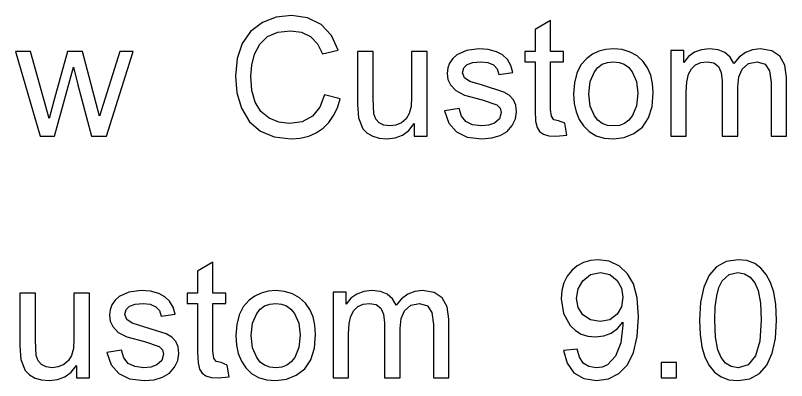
# Model space of a CAD drawing. Extents: x 1001568 to 1002149, y 1840825 to 1841423.
# Drawn here: x 1002018.426 to 1002020.553, y 1841259.018 to 1841260.025 of the extents above; entities that cross this region are included whole.
import ezdxf

# ---------------------------------------------------------------- set-up
doc = ezdxf.new("R2010")
doc.units = 0
doc.layers.add('SIGNS', color=7, linetype='Continuous')

msp = doc.modelspace()

# ---------------------------------------------------------------- linework, layer by layer
at = {"layer": 'SIGNS'}
for points in [[(1002019.2785, 1841259.8067), (1002019.2656, 1841259.7719), (1002019.2451, 1841259.7472), (1002019.2172, 1841259.7323), (1002019.1819, 1841259.7275), (1002019.1526, 1841259.7311), (1002019.1258, 1841259.7423), (1002019.1035, 1841259.7605), (1002019.0877, 1841259.7857), (1002019.0783, 1841259.8181), (1002019.0754, 1841259.8577), (1002019.0781, 1841259.8885), (1002019.0857, 1841259.9183), (1002019.1005, 1841259.9465), (1002019.1219, 1841259.9668), (1002019.1502, 1841259.9789), (1002019.1852, 1841259.9828), (1002019.2155, 1841259.9787), (1002019.2404, 1841259.9668), (1002019.2597, 1841259.947), (1002019.2735, 1841259.9194), (1002019.3165, 1841259.9295), (1002019.2979, 1841259.9704), (1002019.2694, 1841260.0006), (1002019.2321, 1841260.0191), (1002019.1873, 1841260.0253), (1002019.1458, 1841260.0204), (1002019.1079, 1841260.0054), (1002019.0749, 1841259.9806), (1002019.0516, 1841259.9476), (1002019.0375, 1841259.9067), (1002019.0328, 1841259.8576), (1002019.0371, 1841259.8116), (1002019.05, 1841259.7693), (1002019.0718, 1841259.7323), (1002019.102, 1841259.706), (1002019.1402, 1841259.6902), (1002019.1866, 1841259.6849), (1002019.2119, 1841259.6867), (1002019.235, 1841259.6922), (1002019.2558, 1841259.7014), (1002019.2746, 1841259.7145), (1002019.2905, 1841259.7302), (1002019.3038, 1841259.7491), (1002019.3142, 1841259.7708), (1002019.3222, 1841259.7956)], [(1002019.9414, 1841259.7279), (1002019.9244, 1841259.7345), (1002019.911, 1841259.7373), (1002019.9045, 1841259.7471), (1002019.9024, 1841259.7658), (1002019.9024, 1841259.8977), (1002019.9378, 1841259.8977), (1002019.9378, 1841259.926), (1002019.9024, 1841259.926), (1002019.9024, 1841260.0112), (1002019.8598, 1841259.9863), (1002019.8598, 1841259.926), (1002019.8314, 1841259.926), (1002019.8314, 1841259.8977), (1002019.8598, 1841259.8977), (1002019.8598, 1841259.7634), (1002019.861, 1841259.7339), (1002019.8648, 1841259.7166), (1002019.872, 1841259.7056), (1002019.8831, 1841259.6979), (1002019.8978, 1841259.6933), (1002019.9163, 1841259.692), (1002019.947, 1841259.6953)], [(1002018.4945, 1841259.692), (1002018.534, 1841259.692), (1002018.5868, 1841259.8822), (1002018.5983, 1841259.8341), (1002018.6356, 1841259.692), (1002018.6773, 1841259.692), (1002018.7513, 1841259.926), (1002018.7142, 1841259.926), (1002018.6578, 1841259.7476), (1002018.6108, 1841259.926), (1002018.5695, 1841259.926), (1002018.5318, 1841259.7902), (1002018.5195, 1841259.7413), (1002018.4678, 1841259.926), (1002018.4262, 1841259.926)], [(1002019.526, 1841259.692), (1002019.5615, 1841259.692), (1002019.5615, 1841259.926), (1002019.5189, 1841259.926), (1002019.5189, 1841259.8004), (1002019.5173, 1841259.7738), (1002019.5125, 1841259.7544), (1002019.504, 1841259.7401), (1002019.4912, 1841259.7293), (1002019.4756, 1841259.7225), (1002019.4591, 1841259.7204), (1002019.4426, 1841259.7226), (1002019.4298, 1841259.7289), (1002019.4204, 1841259.7393), (1002019.4149, 1841259.754), (1002019.4125, 1841259.7959), (1002019.4125, 1841259.926), (1002019.37, 1841259.926), (1002019.37, 1841259.78), (1002019.3725, 1841259.7426), (1002019.3848, 1841259.7128), (1002019.3965, 1841259.7005), (1002019.4116, 1841259.6919), (1002019.4296, 1841259.6866), (1002019.4509, 1841259.6849), (1002019.4734, 1841259.6875), (1002019.4935, 1841259.6953), (1002019.511, 1841259.7084), (1002019.526, 1841259.7268)], [(1002019.61, 1841259.7626), (1002019.6215, 1841259.7284), (1002019.6424, 1841259.7041), (1002019.6725, 1841259.6896), (1002019.7122, 1841259.6849), (1002019.7399, 1841259.6873), (1002019.7632, 1841259.6941), (1002019.782, 1841259.7055), (1002019.7966, 1841259.7216), (1002019.8057, 1841259.74), (1002019.8086, 1841259.7593), (1002019.8062, 1841259.7776), (1002019.7995, 1841259.7929), (1002019.7884, 1841259.805), (1002019.773, 1841259.8141), (1002019.7146, 1841259.8326), (1002019.6796, 1841259.8428), (1002019.6644, 1841259.8534), (1002019.6597, 1841259.8674), (1002019.6629, 1841259.8806), (1002019.6723, 1841259.8901), (1002019.6878, 1841259.8958), (1002019.7095, 1841259.8977), (1002019.7292, 1841259.8954), (1002019.7443, 1841259.8887), (1002019.7545, 1841259.8777), (1002019.7598, 1841259.8626), (1002019.798, 1841259.8678), (1002019.7923, 1841259.8876), (1002019.7829, 1841259.9038), (1002019.7697, 1841259.9163), (1002019.753, 1841259.9253), (1002019.7299, 1841259.9312), (1002019.7042, 1841259.9332), (1002019.6702, 1841259.9289), (1002019.644, 1841259.9168), (1002019.6322, 1841259.9062), (1002019.6238, 1841259.8941), (1002019.6188, 1841259.8805), (1002019.6171, 1841259.8654), (1002019.6192, 1841259.8487), (1002019.6259, 1841259.8338), (1002019.6411, 1841259.818), (1002019.6651, 1841259.8057), (1002019.7131, 1841259.7925), (1002019.7542, 1841259.779), (1002019.763, 1841259.7698), (1002019.7661, 1841259.7577), (1002019.7614, 1841259.7405), (1002019.7477, 1841259.7284), (1002019.7311, 1841259.7224), (1002019.7114, 1841259.7204), (1002019.6869, 1841259.7234), (1002019.6686, 1841259.7325), (1002019.6562, 1841259.7476), (1002019.6499, 1841259.769)], [(1002020.2339, 1841259.692), (1002020.2764, 1841259.692), (1002020.2764, 1841259.8139), (1002020.278, 1841259.8422), (1002020.2829, 1841259.863), (1002020.2909, 1841259.8781), (1002020.3022, 1841259.8889), (1002020.3167, 1841259.8955), (1002020.3344, 1841259.8977), (1002020.3524, 1841259.8943), (1002020.3653, 1841259.8844), (1002020.3731, 1841259.8678), (1002020.3758, 1841259.8446), (1002020.3758, 1841259.692), (1002020.4183, 1841259.692), (1002020.4183, 1841259.8284), (1002020.4213, 1841259.8558), (1002020.4304, 1841259.8771), (1002020.4477, 1841259.8926), (1002020.4717, 1841259.8977), (1002020.4939, 1841259.8912), (1002020.5063, 1841259.8726), (1002020.5105, 1841259.8399), (1002020.5105, 1841259.692), (1002020.553, 1841259.692), (1002020.553, 1841259.8539), (1002020.5484, 1841259.8885), (1002020.5348, 1841259.9133), (1002020.512, 1841259.9281), (1002020.4803, 1841259.9332), (1002020.4587, 1841259.9306), (1002020.4396, 1841259.9231), (1002020.4224, 1841259.9104), (1002020.4075, 1841259.8929), (1002020.3976, 1841259.9104), (1002020.3832, 1841259.9231), (1002020.3642, 1841259.9306), (1002020.3408, 1841259.9332), (1002020.3186, 1841259.9307), (1002020.2994, 1841259.9237), (1002020.2829, 1841259.9121), (1002020.2694, 1841259.8958), (1002020.2694, 1841259.929), (1002020.2339, 1841259.929)], [(1002019.0101, 1841259.0612), (1002018.9932, 1841259.0679), (1002018.9797, 1841259.0706), (1002018.9732, 1841259.0804), (1002018.9711, 1841259.0991), (1002018.9711, 1841259.231), (1002019.0065, 1841259.231), (1002019.0065, 1841259.2594), (1002018.9711, 1841259.2594), (1002018.9711, 1841259.3445), (1002018.9285, 1841259.3197), (1002018.9285, 1841259.2594), (1002018.9002, 1841259.2594), (1002018.9002, 1841259.231), (1002018.9285, 1841259.231), (1002018.9285, 1841259.0967), (1002018.9298, 1841259.0672), (1002018.9335, 1841259.0499), (1002018.9408, 1841259.0389), (1002018.9518, 1841259.0312), (1002018.9665, 1841259.0267), (1002018.9851, 1841259.0254), (1002019.0157, 1841259.0287)], [(1002018.5948, 1841259.0254), (1002018.6302, 1841259.0254), (1002018.6302, 1841259.2594), (1002018.5877, 1841259.2594), (1002018.5877, 1841259.1337), (1002018.586, 1841259.1071), (1002018.5813, 1841259.0877), (1002018.5727, 1841259.0734), (1002018.56, 1841259.0626), (1002018.5443, 1841259.0558), (1002018.5278, 1841259.0537), (1002018.5113, 1841259.0559), (1002018.4985, 1841259.0622), (1002018.4892, 1841259.0726), (1002018.4836, 1841259.0873), (1002018.4813, 1841259.1293), (1002018.4813, 1841259.2594), (1002018.4388, 1841259.2594), (1002018.4388, 1841259.1133), (1002018.4412, 1841259.076), (1002018.4535, 1841259.0462), (1002018.4652, 1841259.0339), (1002018.4803, 1841259.0253), (1002018.4984, 1841259.0199), (1002018.5196, 1841259.0183), (1002018.5422, 1841259.0208), (1002018.5622, 1841259.0287), (1002018.5797, 1841259.0418), (1002018.5948, 1841259.0601)], [(1002018.6787, 1841259.0959), (1002018.6903, 1841259.0617), (1002018.7111, 1841259.0374), (1002018.7412, 1841259.023), (1002018.7809, 1841259.0183), (1002018.8086, 1841259.0206), (1002018.8319, 1841259.0274), (1002018.8507, 1841259.0389), (1002018.8654, 1841259.0549), (1002018.8745, 1841259.0733), (1002018.8773, 1841259.0926), (1002018.8749, 1841259.1109), (1002018.8682, 1841259.1262), (1002018.8572, 1841259.1384), (1002018.8418, 1841259.1475), (1002018.7834, 1841259.1659), (1002018.7483, 1841259.1762), (1002018.7331, 1841259.1867), (1002018.7284, 1841259.2008), (1002018.7316, 1841259.214), (1002018.741, 1841259.2235), (1002018.7565, 1841259.2291), (1002018.7783, 1841259.231), (1002018.798, 1841259.2287), (1002018.8131, 1841259.2221), (1002018.8232, 1841259.2111), (1002018.8286, 1841259.1959), (1002018.8667, 1841259.2011), (1002018.861, 1841259.2209), (1002018.8516, 1841259.2371), (1002018.8385, 1841259.2496), (1002018.8217, 1841259.2586), (1002018.7987, 1841259.2646), (1002018.7729, 1841259.2665), (1002018.7389, 1841259.2623), (1002018.7128, 1841259.2501), (1002018.7009, 1841259.2396), (1002018.6925, 1841259.2275), (1002018.6875, 1841259.2138), (1002018.6858, 1841259.1988), (1002018.6879, 1841259.182), (1002018.6946, 1841259.1672), (1002018.7098, 1841259.1513), (1002018.7338, 1841259.139), (1002018.7818, 1841259.1259), (1002018.8229, 1841259.1123), (1002018.8318, 1841259.1031), (1002018.8348, 1841259.091), (1002018.8301, 1841259.0739), (1002018.8164, 1841259.0617), (1002018.7999, 1841259.0557), (1002018.7801, 1841259.0537), (1002018.7557, 1841259.0567), (1002018.7374, 1841259.0658), (1002018.725, 1841259.081), (1002018.7187, 1841259.1023)], [(1002019.3026, 1841259.0254), (1002019.3452, 1841259.0254), (1002019.3452, 1841259.1472), (1002019.3468, 1841259.1755), (1002019.3516, 1841259.1963), (1002019.3596, 1841259.2114), (1002019.3709, 1841259.2223), (1002019.3854, 1841259.2288), (1002019.4032, 1841259.231), (1002019.4211, 1841259.2277), (1002019.4341, 1841259.2177), (1002019.4418, 1841259.2011), (1002019.4445, 1841259.1779), (1002019.4445, 1841259.0254), (1002019.487, 1841259.0254), (1002019.487, 1841259.1618), (1002019.49, 1841259.1891), (1002019.4991, 1841259.2104), (1002019.5164, 1841259.2259), (1002019.5404, 1841259.231), (1002019.5626, 1841259.2246), (1002019.575, 1841259.206), (1002019.5792, 1841259.1733), (1002019.5792, 1841259.0254), (1002019.6218, 1841259.0254), (1002019.6218, 1841259.1872), (1002019.6171, 1841259.2218), (1002019.6035, 1841259.2466), (1002019.5808, 1841259.2615), (1002019.549, 1841259.2665), (1002019.5275, 1841259.2639), (1002019.5083, 1841259.2564), (1002019.4911, 1841259.2437), (1002019.4762, 1841259.2262), (1002019.4663, 1841259.2437), (1002019.4519, 1841259.2564), (1002019.4329, 1841259.2639), (1002019.4096, 1841259.2665), (1002019.3873, 1841259.264), (1002019.3681, 1841259.257), (1002019.3516, 1841259.2454), (1002019.3381, 1841259.2291), (1002019.3381, 1841259.2624), (1002019.3026, 1841259.2624)], [(1002020.207, 1841259.0254), (1002020.2495, 1841259.0254), (1002020.2495, 1841259.0679), (1002020.207, 1841259.0679)]]:
    msp.add_lwpolyline(points, close=True, dxfattribs=at)
for points in [[(1002019.9655, 1841259.809), (1002019.9672, 1841259.7826), (1002019.9723, 1841259.7592), (1002019.9807, 1841259.7383), (1002019.9927, 1841259.7205), (1002020.0086, 1841259.7048), (1002020.0279, 1841259.6937), (1002020.0501, 1841259.6871), (1002020.0755, 1841259.6849), (1002020.1049, 1841259.6886), (1002020.1321, 1841259.6994), (1002020.1553, 1841259.7176), (1002020.172, 1841259.7425), (1002020.182, 1841259.774), (1002020.1854, 1841259.8123), (1002020.1836, 1841259.8375), (1002020.1783, 1841259.8603), (1002020.1694, 1841259.8806), (1002020.1571, 1841259.8984), (1002020.1407, 1841259.9135), (1002020.1218, 1841259.9244), (1002020.1, 1841259.9309), (1002020.0755, 1841259.9332), (1002020.0544, 1841259.9315), (1002020.0351, 1841259.9265), (1002020.0175, 1841259.9182), (1002020.0018, 1841259.9067), (1002019.9858, 1841259.8886), (1002019.9745, 1841259.8663), (1002019.9678, 1841259.8397), (1002019.9655, 1841259.809)], [(1002020.0081, 1841259.8091), (1002020.0117, 1841259.8428), (1002020.0229, 1841259.8698), (1002020.0328, 1841259.8819), (1002020.0449, 1841259.8907), (1002020.0591, 1841259.8959), (1002020.0755, 1841259.8977), (1002020.0914, 1841259.8959), (1002020.1054, 1841259.8908), (1002020.1175, 1841259.8822), (1002020.1276, 1841259.8702), (1002020.1389, 1841259.8434), (1002020.1429, 1841259.8105), (1002020.1392, 1841259.7762), (1002020.1282, 1841259.7489), (1002020.1182, 1841259.7363), (1002020.1061, 1841259.7273), (1002020.0919, 1841259.7221), (1002020.0755, 1841259.7204), (1002020.0591, 1841259.7221), (1002020.0449, 1841259.7275), (1002020.0328, 1841259.7361), (1002020.0229, 1841259.7483), (1002020.0117, 1841259.7751), (1002020.0081, 1841259.8091)], [(1002019.9376, 1841259.1009), (1002019.9475, 1841259.0659), (1002019.9664, 1841259.0398), (1002019.9937, 1841259.0236), (1002020.0285, 1841259.0183), (1002020.0618, 1841259.023), (1002020.0907, 1841259.0376), (1002020.114, 1841259.0619), (1002020.1309, 1841259.096), (1002020.1409, 1841259.1399), (1002020.1443, 1841259.1937), (1002020.1409, 1841259.2465), (1002020.1307, 1841259.2854), (1002020.1144, 1841259.3129), (1002020.0918, 1841259.334), (1002020.0642, 1841259.3473), (1002020.0332, 1841259.3516), (1002020.0122, 1841259.3496), (1002019.993, 1841259.344), (1002019.9757, 1841259.3347), (1002019.9604, 1841259.3219), (1002019.9477, 1841259.3058), (1002019.9387, 1841259.2875), (1002019.9333, 1841259.2667), (1002019.9315, 1841259.2435), (1002019.9377, 1841259.2033), (1002019.9565, 1841259.1701), (1002019.9707, 1841259.1562), (1002019.9869, 1841259.1465), (1002020.0052, 1841259.1406), (1002020.0256, 1841259.1388), (1002020.0489, 1841259.1414), (1002020.0694, 1841259.149), (1002020.0868, 1841259.1616), (1002020.1015, 1841259.1794), (1002020.1018, 1841259.1714), (1002020.0959, 1841259.1226), (1002020.0811, 1841259.0852), (1002020.0591, 1841259.0621), (1002020.0442, 1841259.0557), (1002020.0277, 1841259.0537), (1002020.0078, 1841259.057), (1002019.9925, 1841259.0666), (1002019.9815, 1841259.0824), (1002019.9751, 1841259.1046), (1002019.9376, 1841259.1009)], [(1002020.3127, 1841259.1848), (1002020.3144, 1841259.1456), (1002020.3194, 1841259.1117), (1002020.3277, 1841259.083), (1002020.3394, 1841259.0596), (1002020.3543, 1841259.0413), (1002020.3726, 1841259.0285), (1002020.3942, 1841259.0207), (1002020.4191, 1841259.0183), (1002020.4518, 1841259.0232), (1002020.4783, 1841259.0374), (1002020.4989, 1841259.061), (1002020.5136, 1841259.0935), (1002020.5225, 1841259.1347), (1002020.5255, 1841259.1848), (1002020.5236, 1841259.2284), (1002020.5182, 1841259.2618), (1002020.5089, 1841259.2889), (1002020.497, 1841259.3111), (1002020.4824, 1841259.3284), (1002020.4652, 1841259.3409), (1002020.4434, 1841259.349), (1002020.4191, 1841259.3516), (1002020.3862, 1841259.3466), (1002020.3599, 1841259.3324), (1002020.3392, 1841259.3086), (1002020.3245, 1841259.2761), (1002020.3156, 1841259.2348), (1002020.3127, 1841259.1848)], [(1002020.1018, 1841259.2481), (1002020.0977, 1841259.2221), (1002020.0861, 1841259.2012), (1002020.0657, 1841259.1862), (1002020.0387, 1841259.1814), (1002020.0122, 1841259.186), (1002019.9915, 1841259.2), (1002019.9783, 1841259.2201), (1002019.9741, 1841259.245), (1002019.9784, 1841259.2713), (1002019.9912, 1841259.2937), (1002020.0126, 1841259.3106), (1002020.0398, 1841259.3161), (1002020.0658, 1841259.3106), (1002020.0861, 1841259.2947), (1002020.0977, 1841259.2734), (1002020.1018, 1841259.2481)], [(1002020.3553, 1841259.1849), (1002020.3565, 1841259.2214), (1002020.3603, 1841259.2516), (1002020.3666, 1841259.2754), (1002020.3756, 1841259.2932), (1002020.3943, 1841259.3105), (1002020.4187, 1841259.3161), (1002020.4374, 1841259.3129), (1002020.453, 1841259.3036), (1002020.4653, 1841259.2882), (1002020.4744, 1841259.2667), (1002020.4807, 1841259.232), (1002020.4829, 1841259.1849), (1002020.4789, 1841259.1273), (1002020.467, 1841259.0863), (1002020.447, 1841259.0617), (1002020.4191, 1841259.0537), (1002020.4003, 1841259.0568), (1002020.3848, 1841259.0661), (1002020.3726, 1841259.0815), (1002020.3638, 1841259.1031), (1002020.3574, 1841259.1376), (1002020.3553, 1841259.1849)], [(1002019.0343, 1841259.1423), (1002019.0359, 1841259.116), (1002019.041, 1841259.0925), (1002019.0494, 1841259.0717), (1002019.0614, 1841259.0538), (1002019.0773, 1841259.0381), (1002019.0966, 1841259.027), (1002019.1188, 1841259.0204), (1002019.1443, 1841259.0183), (1002019.1737, 1841259.0219), (1002019.2008, 1841259.0328), (1002019.2241, 1841259.051), (1002019.2407, 1841259.0759), (1002019.2507, 1841259.1073), (1002019.2541, 1841259.1457), (1002019.2524, 1841259.1708), (1002019.247, 1841259.1937), (1002019.2382, 1841259.214), (1002019.2259, 1841259.2318), (1002019.2095, 1841259.2469), (1002019.1905, 1841259.2577), (1002019.1687, 1841259.2642), (1002019.1443, 1841259.2665), (1002019.1231, 1841259.2648), (1002019.1038, 1841259.2598), (1002019.0862, 1841259.2515), (1002019.0705, 1841259.2401), (1002019.0545, 1841259.2219), (1002019.0432, 1841259.1996), (1002019.0365, 1841259.1731), (1002019.0343, 1841259.1423)], [(1002019.0768, 1841259.1425), (1002019.0805, 1841259.1762), (1002019.0917, 1841259.2031), (1002019.1015, 1841259.2153), (1002019.1136, 1841259.224), (1002019.1278, 1841259.2293), (1002019.1443, 1841259.231), (1002019.1602, 1841259.2293), (1002019.1741, 1841259.2241), (1002019.1862, 1841259.2155), (1002019.1963, 1841259.2035), (1002019.2077, 1841259.1767), (1002019.2116, 1841259.1438), (1002019.2079, 1841259.1095), (1002019.1969, 1841259.0823), (1002019.187, 1841259.0697), (1002019.1749, 1841259.0607), (1002019.1606, 1841259.0554), (1002019.1443, 1841259.0537), (1002019.1278, 1841259.0555), (1002019.1136, 1841259.0608), (1002019.1015, 1841259.0694), (1002019.0917, 1841259.0816), (1002019.0805, 1841259.1084), (1002019.0768, 1841259.1425)]]:
    msp.add_lwpolyline(points, dxfattribs=at)

doc.saveas('drawing.dxf')
